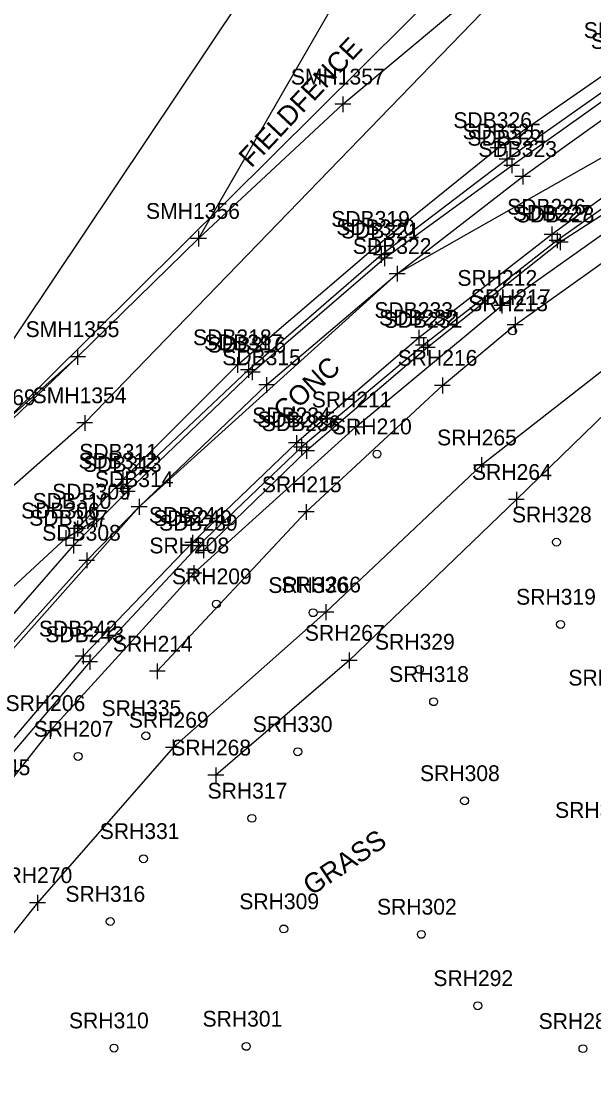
# Model space of a CAD drawing. Extents: x 941041 to 969446, y 397014 to 416764.
# Drawn here: x 951627.5 to 951772.7, y 403287.7 to 403555.2 of the extents above; entities that cross this region are included whole.
import ezdxf

# ---------------------------------------------------------------- set-up
doc = ezdxf.new("R2010")
doc.units = 0
for name, color, linetype in [('SURVEY - CONTROL with Text', 7, 'Continuous'), ('SURVEY - DRAINAGE - Area Shapes', 7, 'Continuous'), ('SURVEY - DTM - Breaklines', 7, 'Continuous'), ('SURVEY - DTM - Breaklines - Points - Locators', 7, 'Continuous'), ('SURVEY - DTM - Breaklines - Points - Numbers', 7, 'Continuous'), ('SURVEY - DTM - Spot Points - Locators', 7, 'Continuous'), ('SURVEY - DTM - Spot Points - Point Numbers', 7, 'Continuous'), ('SURVEY - DTM GRAPHICS - Boundary Line', 7, 'Continuous'), ('SURVEY - NON-TRANSPORTATION - Features', 7, 'Continuous'), ('SURVEY - NON-TRANSPORTATION - Features - Points - Numbers', 7, 'Continuous'), ('SURVEY - NON-TRANSPORTATION - Features Text', 7, 'Continuous'), ('SURVEY - ROADSIDE BARRIERS - Points - Locators', 7, 'Continuous'), ('SURVEY - ROADSIDE BARRIERS - Points - Numbers', 7, 'Continuous'), ('SURVEY - ROADSIDE BARRIERS with Text', 7, 'Continuous'), ('SURVEY - TRANSPORTATION - Features', 7, 'Continuous'), ('SURVEY - TRANSPORTATION - Features - Points - Locators', 7, 'Continuous'), ('SURVEY - TRANSPORTATION - Features - Points - Numbers', 7, 'Continuous'), ('SURVEY - TRANSPORTATION - Features Text', 7, 'Continuous'), ('SURVEY - TRANSPORTATION - Roads', 7, 'Continuous'), ('SURVEY - TRANSPORTATION - Roads - Points - Locators', 7, 'Continuous'), ('SURVEY - TRANSPORTATION - Roads - Points - Numbers', 7, 'Continuous'), ('SURVEY - VEGETATION - Features - Points - Locators', 7, 'Continuous'), ('SURVEY - VEGETATION - Features - Points - Numbers', 7, 'Continuous'), ('SURVEY - VEGETATION - Features with Text', 7, 'Continuous')]:
    doc.layers.add(name, color=color, linetype=linetype)

msp = doc.modelspace()

# ---------------------------------------------------------------- linework, layer by layer
at = {"layer": 'SURVEY - DRAINAGE - Area Shapes'}
msp.add_lwpolyline([(951394.91, 403299.54), (951490.14, 404032.2), (951534.57, 404027.31), (951536.74, 404050.34), (951913.12, 404038.39), (951897.46, 403756.49), (951887.41, 403584.59), (951722.84, 403491.25), (951657.46, 403432.19), (951570.1, 403333.86)], dxfattribs=at)
at = {"layer": 'SURVEY - DTM - Breaklines'}
for points in [[(951641.86, 403426.67), (951653.35, 403439.13), (951682.38, 403468.13), (951717.4, 403498.12), (951748.42, 403523.14), (951781.37, 403545.95), (951816.39, 403569.78), (951823.92, 403578.35), (951853.31, 403611.32), (951868.71, 403649.22), (951877.42, 403681.51), (951874.12, 403698.41), (951861.93, 403712.77), (951840.77, 403717.4), (951813.39, 403710.78), (951800.96, 403703.16), (951769.1, 403675.11), (951738.55, 403643.48)], [(951504.25, 403257.1), (951548.43, 403354.82), (951588.18, 403418.84), (951641.86, 403470.19), (951672.49, 403500.14), (951709.08, 403534.17), (951748.34, 403567.09), (951765.19, 403583.81), (951798.22, 403600.18), (951828.23, 403629.65), (951839.94, 403651.21), (951840.47, 403661.39)], [(951566.11, 403281.83), (951596.84, 403327.4), (951634.93, 403375.43), (951671.32, 403415.38), (951712.28, 403452.36), (951749.34, 403483.17), (951784.16, 403507.82), (951806.91, 403521.52), (951822.06, 403523.96), (951833.93, 403523.18), (951845.4, 403520.41), (951855.08, 403512.43), (951862.23, 403499.08), (951864.11, 403486.07), (951864.36, 403462.82), (951862.11, 403422.61), (951861.09, 403399.11), (951861.17, 403386.59)], [(951662.05, 403390.5), (951699.78, 403430.87), (951734.31, 403462.92), (951752.74, 403478.31), (951786.52, 403502.33), (951809.37, 403516.09), (951822.15, 403520.68), (951832.46, 403519.27), (951844.04, 403518.25), (951853.5, 403510.93), (951859.59, 403498.99), (951862.3, 403486.28), (951860.84, 403463.22), (951858.61, 403422.96), (951856.32, 403398.91), (951856.55, 403382.73)], [(951840.4, 403333.4), (951829.34, 403339.96), (951822.28, 403349.03), (951821.13, 403379.34), (951823.37, 403407.57), (951829.91, 403440.95), (951834.95, 403475.5), (951838.65, 403492.79), (951835.39, 403502.27), (951825.12, 403508.03), (951806.43, 403497.07), (951783.82, 403473.64), (951744.2, 403442.75), (951704.8, 403405.48), (951666.1, 403371.21), (951631.68, 403331.85), (951609.74, 403304.42), (951586.63, 403268.47), (951557.37, 403218.15), (951533.22, 403171.11), (951507.75, 403120.16), (951496.57, 403100.57), (951490.87, 403093.76)], [(951812.67, 403348.59), (951807.75, 403376.68), (951811.14, 403407.92), (951817.32, 403443.61), (951824.8, 403476.92), (951829.44, 403490.09), (951822.1, 403499.65), (951810.58, 403491.88), (951787.29, 403467.21), (951753.05, 403434.01), (951710.68, 403393.24), (951676.89, 403364.17)]]:
    msp.add_lwpolyline(points, dxfattribs=at)
at = {"layer": 'SURVEY - DTM - Breaklines - Points - Locators'}
for p, q in [((951711.08, 403534.17), (951707.08, 403534.17)), ((951709.08, 403536.17), (951709.08, 403532.17)), ((951750.42, 403523.14), (951746.42, 403523.14)), ((951748.42, 403525.14), (951748.42, 403521.14)), ((951672.49, 403502.14), (951672.49, 403498.14)), ((951674.49, 403500.14), (951670.49, 403500.14)), ((951717.4, 403500.12), (951717.4, 403496.12)), ((951719.4, 403498.12), (951715.4, 403498.12)), ((951751.34, 403483.17), (951747.34, 403483.17)), ((951749.34, 403485.17), (951749.34, 403481.17)), ((951752.74, 403480.31), (951752.74, 403476.31)), ((951754.74, 403478.31), (951750.74, 403478.31)), ((951643.86, 403470.19), (951639.86, 403470.19)), ((951641.86, 403472.19), (951641.86, 403468.19)), ((951682.38, 403470.13), (951682.38, 403466.13)), ((951684.38, 403468.13), (951680.38, 403468.13)), ((951734.31, 403464.92), (951734.31, 403460.92)), ((951736.31, 403462.92), (951732.31, 403462.92)), ((951712.28, 403454.36), (951712.28, 403450.36)), ((951714.28, 403452.36), (951710.28, 403452.36)), ((951744.2, 403444.75), (951744.2, 403440.75)), ((951653.35, 403441.13), (951653.35, 403437.13)), ((951746.2, 403442.75), (951742.2, 403442.75)), ((951655.35, 403439.13), (951651.35, 403439.13)), ((951753.05, 403436.01), (951753.05, 403432.01)), ((951699.78, 403432.87), (951699.78, 403428.87)), ((951755.05, 403434.01), (951751.05, 403434.01)), ((951701.78, 403430.87), (951697.78, 403430.87)), ((951641.86, 403428.67), (951641.86, 403424.67)), ((951643.86, 403426.67), (951639.86, 403426.67)), ((951671.32, 403417.38), (951671.32, 403413.38)), ((951673.32, 403415.38), (951669.32, 403415.38)), ((951706.8, 403405.48), (951702.8, 403405.48)), ((951704.8, 403407.48), (951704.8, 403403.48)), ((951710.68, 403395.24), (951710.68, 403391.24)), ((951662.05, 403392.5), (951662.05, 403388.5)), ((951712.68, 403393.24), (951708.68, 403393.24)), ((951664.05, 403390.5), (951660.05, 403390.5)), ((951634.93, 403377.43), (951634.93, 403373.43)), ((951636.93, 403375.43), (951632.93, 403375.43)), ((951668.1, 403371.21), (951664.1, 403371.21)), ((951666.1, 403373.21), (951666.1, 403369.21)), ((951676.89, 403366.17), (951676.89, 403362.17)), ((951678.89, 403364.17), (951674.89, 403364.17)), ((951631.68, 403333.85), (951631.68, 403329.85)), ((951633.68, 403331.85), (951629.68, 403331.85))]:
    msp.add_line(p, q, dxfattribs=at)
at = {"layer": 'SURVEY - DTM - Spot Points - Locators'}
for centre in [(951752.09, 403476.74), (951717.73, 403445.54), (951763.22, 403423.22), (951677.02, 403407.56), (951701.53, 403405.35), (951764.25, 403402.38), (951728.47, 403390.99), (951732.08, 403382.8), (951659.15, 403374.16), (951697.65, 403370.12), (951641.97, 403368.93), (951739.92, 403357.68), (951686.02, 403353.25), (951658.55, 403343.01), (951650.11, 403327.1), (951694.09, 403325.22), (951728.96, 403323.85), (951743.26, 403305.76), (951651.07, 403295.04), (951684.59, 403295.47), (951769.93, 403294.89)]:
    msp.add_circle(centre, 1, dxfattribs=at)
at = {"layer": 'SURVEY - DTM GRAPHICS - Boundary Line'}
msp.add_lwpolyline([(951575.07, 404018.69), (951594.81, 403959.15), (951592.33, 403907.04), (951593.34, 403830.61), (951643.02, 403826.18), (951710.4, 403762.77), (951727.47, 403714.2), (951716.98, 403687.98), (951730.3, 403662.6), (951739.47, 403650.39), (951738.55, 403643.5), (951746.79, 403639.72), (951736.73, 403589.73), (951706.43, 403559.07), (951672.49, 403500.14), (951641.86, 403470.19), (951622.56, 403452.94), (951588.18, 403418.84), (951548.43, 403354.82), (951490.75, 403254.61), (951405.32, 403106.55), (950864.72, 402727.75)], dxfattribs=at)
at = {"layer": 'SURVEY - NON-TRANSPORTATION - Features'}
msp.add_lwpolyline([(950864.72, 402727.75), (951405.32, 403106.55), (951490.75, 403254.61), (951622.56, 403452.94), (951851.46, 403680.18), (951878.49, 403682.56)], dxfattribs=at)
at = {"layer": 'SURVEY - ROADSIDE BARRIERS - Points - Locators'}
for p, q in [((951750.67, 403522.29), (951750.67, 403518.29)), ((951752.67, 403520.29), (951748.67, 403520.29)), ((951766.19, 403499.23), (951762.19, 403499.23)), ((951764.19, 403501.23), (951764.19, 403497.23)), ((951718.82, 403498.01), (951718.82, 403494.01)), ((951720.82, 403496.01), (951716.82, 403496.01)), ((951732.5, 403472.53), (951728.5, 403472.53)), ((951730.5, 403474.53), (951730.5, 403470.53)), ((951685.14, 403468.86), (951685.14, 403464.86)), ((951687.14, 403466.86), (951683.14, 403466.86)), ((951699.87, 403448.36), (951699.87, 403444.36)), ((951701.87, 403446.36), (951697.87, 403446.36)), ((951653.32, 403438.82), (951653.32, 403434.82)), ((951655.32, 403436.82), (951651.32, 403436.82)), ((951673.77, 403423.14), (951673.77, 403419.14)), ((951675.77, 403421.14), (951671.77, 403421.14))]:
    msp.add_line(p, q, dxfattribs=at)
at = {"layer": 'SURVEY - ROADSIDE BARRIERS with Text'}
for points in [[(951653.32, 403436.82), (951685.14, 403466.86), (951718.82, 403496.01), (951750.67, 403520.29), (951783.21, 403543.21), (951818.22, 403567.17), (951826.95, 403573.08), (951840.45, 403584.93), (951851.6, 403598.75), (951861.62, 403615.92), (951871.85, 403644.2), (951877.9, 403666.33), (951881.14, 403687.36), (951881.18, 403694.17), (951880.19, 403699.57), (951876.73, 403707.33), (951867.26, 403722.8)], [(951864.52, 403387.55), (951866.85, 403428.48), (951867.99, 403463.51), (951866.54, 403488.42), (951865.67, 403494.95), (951860.94, 403506.51), (951853.83, 403515.93), (951844.17, 403523.79), (951832.75, 403527.01), (951819.69, 403527.15), (951807.34, 403525.43), (951793.65, 403518.21), (951764.19, 403499.23), (951730.5, 403472.53), (951699.87, 403446.36), (951673.77, 403421.14)]]:
    msp.add_lwpolyline(points, dxfattribs=at)
at = {"layer": 'SURVEY - TRANSPORTATION - Features'}
msp.add_lwpolyline([(951407.53, 403056.32), (951428.11, 403089.5), (951448.8, 403128.61), (951468.73, 403167.64), (951489.23, 403207.6), (951507.58, 403245.49), (951526.1, 403284.13), (951545.94, 403318.9), (951572.78, 403357.41), (951605.11, 403393.09), (951638.87, 403424.23), (951646.66, 403429.02)], dxfattribs=at)
at = {"layer": 'SURVEY - TRANSPORTATION - Features - Points - Locators'}
for p, q in [((951646.66, 403431.02), (951646.66, 403427.02)), ((951648.66, 403429.02), (951644.66, 403429.02)), ((951640.87, 403424.23), (951636.87, 403424.23)), ((951638.87, 403426.23), (951638.87, 403422.23))]:
    msp.add_line(p, q, dxfattribs=at)
at = {"layer": 'SURVEY - TRANSPORTATION - Roads'}
for points in [[(951411.81, 403052.83), (951433.79, 403086.48), (951455, 403125.01), (951474.14, 403165.06), (951492.87, 403205.4), (951511.64, 403243.43), (951531.76, 403279.81), (951554.15, 403314.52), (951581.05, 403351.18), (951610.77, 403387.99), (951640.83, 403422.39), (951654.46, 403436.04), (951686.11, 403466.26), (951719.67, 403495.18), (951751.88, 403518.68), (951783.82, 403541.39), (951819.82, 403566.39), (951828.66, 403572.13), (951842.23, 403584.06), (951853.04, 403597.86), (951863.43, 403615.24), (951873.23, 403643.85), (951879.03, 403658.08)], [(951536.17, 403276.66), (951558.52, 403311.6), (951584.36, 403348.13), (951613.6, 403384.66), (951644.16, 403418.6), (951657.46, 403432.19), (951689.75, 403463.06), (951722.84, 403491.25), (951754.66, 403515.84), (951785.97, 403538.25), (951822.79, 403562.75), (951831.46, 403568.82), (951836.89, 403573.12), (951845.38, 403580.98), (951851.02, 403587.27), (951856.81, 403594.8), (951862.6, 403604.32), (951867.52, 403613.59), (951871.79, 403623.77), (951877.94, 403643.39)], [(951870.37, 403504.59), (951865.37, 403512.99), (951858.2, 403522.02), (951847.96, 403531.08), (951843.09, 403534.09), (951836.44, 403537.34), (951830.84, 403538.62), (951823.28, 403538.83), (951817.63, 403537.46), (951811.42, 403535.21), (951805.67, 403532.19), (951791.31, 403522.38), (951762.06, 403501.21), (951728.3, 403475.02), (951697.33, 403448.35), (951671, 403423.12), (951643.27, 403394.32), (951617.06, 403363.64), (951590.92, 403329.98), (951568.36, 403297.53), (951547.6, 403264.28)], [(951869.71, 403493.49), (951861.36, 403510.42), (951855.58, 403517.81), (951845.79, 403526.25), (951834.21, 403529.2), (951819.67, 403529.68), (951807.29, 403527.02), (951792.72, 403520.39), (951763.37, 403499.68), (951729.49, 403473.11), (951698.62, 403447.32), (951672.44, 403422.33), (951644.91, 403392.88), (951618.71, 403362.08), (951592.85, 403328.6), (951570.38, 403296.46), (951549.6, 403263.13), (951529.7, 403227.67), (951511.27, 403189.65), (951492.53, 403151.02), (951475.23, 403112.91), (951456.86, 403080.1), (951430.23, 403039.66)]]:
    msp.add_lwpolyline(points, dxfattribs=at)
at = {"layer": 'SURVEY - TRANSPORTATION - Roads - Points - Locators'}
for p, q in [((951751.88, 403520.68), (951751.88, 403516.68)), ((951753.88, 403518.68), (951749.88, 403518.68)), ((951754.66, 403517.84), (951754.66, 403513.84)), ((951756.66, 403515.84), (951752.66, 403515.84)), ((951762.06, 403503.21), (951762.06, 403499.21)), ((951763.37, 403501.68), (951763.37, 403497.68)), ((951764.06, 403501.21), (951760.06, 403501.21)), ((951765.37, 403499.68), (951761.37, 403499.68)), ((951719.67, 403497.18), (951719.67, 403493.18)), ((951721.67, 403495.18), (951717.67, 403495.18)), ((951724.84, 403491.25), (951720.84, 403491.25)), ((951722.84, 403493.25), (951722.84, 403489.25)), ((951730.3, 403475.02), (951726.3, 403475.02)), ((951728.3, 403477.02), (951728.3, 403473.02)), ((951729.49, 403475.11), (951729.49, 403471.11)), ((951731.49, 403473.11), (951727.49, 403473.11)), ((951686.11, 403468.26), (951686.11, 403464.26)), ((951688.11, 403466.26), (951684.11, 403466.26)), ((951689.75, 403465.06), (951689.75, 403461.06)), ((951691.75, 403463.06), (951687.75, 403463.06)), ((951699.33, 403448.35), (951695.33, 403448.35)), ((951697.33, 403450.35), (951697.33, 403446.35)), ((951698.62, 403449.32), (951698.62, 403445.32)), ((951700.62, 403447.32), (951696.62, 403447.32)), ((951654.46, 403438.04), (951654.46, 403434.04)), ((951656.46, 403436.04), (951652.46, 403436.04)), ((951659.46, 403432.19), (951655.46, 403432.19)), ((951657.46, 403434.19), (951657.46, 403430.19)), ((951640.83, 403424.39), (951640.83, 403420.39)), ((951671, 403425.12), (951671, 403421.12)), ((951672.44, 403424.33), (951672.44, 403420.33)), ((951642.83, 403422.39), (951638.83, 403422.39)), ((951673, 403423.12), (951669, 403423.12)), ((951674.44, 403422.33), (951670.44, 403422.33)), ((951644.16, 403420.6), (951644.16, 403416.6)), ((951646.16, 403418.6), (951642.16, 403418.6)), ((951643.27, 403396.32), (951643.27, 403392.32)), ((951644.91, 403394.88), (951644.91, 403390.88)), ((951645.27, 403394.32), (951641.27, 403394.32)), ((951646.91, 403392.88), (951642.91, 403392.88))]:
    msp.add_line(p, q, dxfattribs=at)
at = {"layer": 'SURVEY - VEGETATION - Features - Points - Locators'}
for p, q in [((951643.65, 403455.43), (951643.65, 403451.43)), ((951645.65, 403453.43), (951641.65, 403453.43))]:
    msp.add_line(p, q, dxfattribs=at)
at = {"layer": 'SURVEY - VEGETATION - Features with Text'}
msp.add_lwpolyline([(951868.69, 403693.52), (951860.48, 403665.55), (951848.34, 403659.79), (951791.64, 403612.32), (951746.84, 403559.94), (951643.65, 403453.43), (951600.78, 403415.7), (951529.23, 403307.04), (951432.31, 403122.21), (951397.48, 403082.19), (951387.06, 403063.16), (951343.99, 403026.97), (951317.91, 403024.99), (951275.96, 402980.18), (951202.21, 402921.55), (951122.62, 402900.03), (951100.62, 402857.44), (951081.13, 402854.56), (950864.72, 402727.75), (951405.32, 403106.55), (951588.18, 403418.84), (951738.55, 403643.48), (951840.77, 403717.4), (951868.69, 403693.52)], dxfattribs=at)

# ---------------------------------------------------------------- texts
at = {"layer": 'SURVEY - CONTROL with Text'}
msp.add_text('CP-S2', height=5, rotation=33.2118, dxfattribs=at).set_placement((951768.88, 403274.41))
at = {"layer": 'SURVEY - DTM - Breaklines - Points - Numbers'}
for s, p in [('SDB327', (951770.13, 403550.95)), ('SMH1357', (951695.89, 403539.17)), ('SDB326', (951737.07, 403528.14)), ('SMH1356', (951659.19, 403505.14)), ('SDB319', (951706.14, 403503.12)), ('SRH212', (951738.11, 403488.17)), ('SRH217', (951741.5, 403483.31)), ('SMH1355', (951628.66, 403475.19)), ('SDB318', (951671.1, 403473.13)), ('SRH216', (951722.96, 403467.92)), ('SRH211', (951701.19, 403457.36)), ('SRH265', (951732.96, 403447.75)), ('SDB311', (951642.27, 403444.13)), ('SRH264', (951741.81, 403439.01)), ('SRH215', (951688.54, 403435.87)), ('SDB310', (951630.45, 403431.67)), ('SRH208', (951660.04, 403420.38)), ('SRH266', (951693.45, 403410.48)), ('SRH267', (951699.44, 403398.24)), ('SRH214', (951650.81, 403395.5)), ('SRH206', (951623.58, 403380.43)), ('SRH269', (951654.84, 403376.21)), ('SRH268', (951665.6, 403369.17)), ('SDB245', (951609.95, 403364.18)), ('SRH270', (951620.27, 403336.85))]:
    msp.add_text(s, height=4, dxfattribs=at).set_placement(p)
at = {"layer": 'SURVEY - DTM - Spot Points - Point Numbers'}
for s, p in [('SRH213', (951740.85, 403481.74)), ('SRH210', (951706.32, 403450.54)), ('SRH328', (951751.94, 403428.22)), ('SRH209', (951665.76, 403412.56)), ('SRH336', (951690.18, 403410.35)), ('SRH319', (951752.99, 403407.38)), ('SRH329', (951717.22, 403395.99)), ('SRH318', (951720.8, 403387.8)), ('SRH307', (951766.23, 403386.9)), ('SRH335', (951647.91, 403379.16)), ('SRH330', (951686.23, 403375.12)), ('SRH207', (951630.73, 403373.93)), ('SRH308', (951728.63, 403362.68)), ('SRH317', (951674.78, 403358.25)), ('SRH303', (951762.86, 403353.37)), ('SRH331', (951647.46, 403348.01)), ('SRH316', (951638.76, 403332.1)), ('SRH309', (951682.83, 403330.22)), ('SRH302', (951717.72, 403328.85)), ('SRH292', (951732.02, 403310.76)), ('SRH310', (951639.66, 403300.04)), ('SRH301', (951673.51, 403300.47)), ('SRH285', (951758.69, 403299.89))]:
    msp.add_text(s, height=4, dxfattribs=at).set_placement(p)
at = {"layer": 'SURVEY - NON-TRANSPORTATION - Features - Points - Numbers'}
msp.add_text('SDB769', height=4, dxfattribs=at).set_placement((951611.3, 403457.94))
at = {"layer": 'SURVEY - NON-TRANSPORTATION - Features Text'}
msp.add_text('FIELDFENCE', height=4.998, rotation=46.8241, dxfattribs=at).set_placement((951685.88, 403517.86))
at = {"layer": 'SURVEY - ROADSIDE BARRIERS - Points - Numbers'}
for s, p in [('SDB328', (951771.92, 403548.21)), ('SDB325', (951739.43, 403525.29)), ('SDB228', (951752.9, 403504.23)), ('SDB320', (951707.41, 403501.01)), ('SDB231', (951719.42, 403477.53)), ('SDB317', (951673.9, 403471.86)), ('SDB236', (951688.52, 403451.36)), ('SDB312', (951642.08, 403441.82)), ('SDB239', (951662.51, 403426.14))]:
    msp.add_text(s, height=4, dxfattribs=at).set_placement(p)
at = {"layer": 'SURVEY - TRANSPORTATION - Features - Points - Numbers'}
for s, p in [('SDB309', (951635.41, 403434.02)), ('SDB306', (951627.52, 403429.23))]:
    msp.add_text(s, height=4, dxfattribs=at).set_placement(p)
at = {"layer": 'SURVEY - TRANSPORTATION - Features Text'}
msp.add_text('CONC', height=5, rotation=42.3575, dxfattribs=at).set_placement((951694.27, 403453.69))
at = {"layer": 'SURVEY - TRANSPORTATION - Roads - Points - Numbers'}
for s, p in [('SDB324', (951740.64, 403523.68)), ('SDB323', (951743.42, 403520.84)), ('SDB226', (951750.71, 403506.21)), ('SDB227', (951752.13, 403504.68)), ('SDB321', (951708.59, 403500.18)), ('SDB322', (951711.61, 403496.25)), ('SDB233', (951717.06, 403480.02)), ('SDB232', (951718.25, 403478.11)), ('SDB316', (951674.76, 403471.26)), ('SDB315', (951678.51, 403468.06)), ('SDB234', (951686.09, 403453.35)), ('SDB235', (951687.38, 403452.32)), ('SDB313', (951643.22, 403441.04)), ('SDB314', (951646.22, 403437.19)), ('SDB241', (951659.91, 403428.12)), ('SDB307', (951629.59, 403427.39)), ('SDB240', (951661.03, 403427.33)), ('SDB308', (951632.87, 403423.6)), ('SDB242', (951632.03, 403399.32)), ('SDB243', (951633.67, 403397.88))]:
    msp.add_text(s, height=4, dxfattribs=at).set_placement(p)
at = {"layer": 'SURVEY - VEGETATION - Features - Points - Numbers'}
msp.add_text('SMH1354', height=4, dxfattribs=at).set_placement((951630.46, 403458.43))
at = {"layer": 'SURVEY - VEGETATION - Features with Text'}
msp.add_text('GRASS', height=4.998, rotation=33.7585, dxfattribs=at).set_placement((951701.14, 403333.53))

doc.saveas('drawing.dxf')
